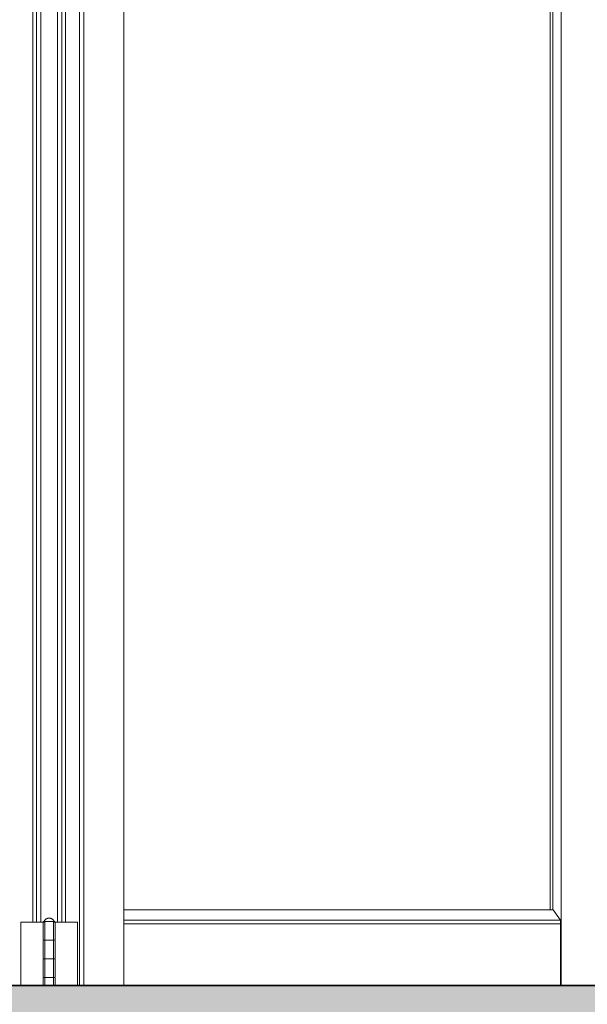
# Model space of a CAD drawing. Header units: inches. Extents: x 424 to 2043, y -237 to 445.
# Tile 861 of 965: x 879.451 to 880.212, y 224.672 to 225.992. Entities that reach past the tile are written whole.
import ezdxf

# ---------------------------------------------------------------- set-up
doc = ezdxf.new("R2010")
doc.units = ezdxf.units.IN
doc.header["$MEASUREMENT"] = 0
for name, color, linetype, lineweight in [('A-DOOR', 31, 'Continuous', 9), ('A-FLOR', 192, 'Continuous', 9), ('A-FLOR-PATT', 8, 'Continuous', 35)]:
    doc.layers.add(name, color=color, linetype=linetype, lineweight=lineweight)

# ---------------------------------------------------------------- blocks, each defined once
blk = doc.blocks.new('5-panel_Bi-fold_external_door_10806 - Type 1-V68-Section 1')
at = {"layer": 'A-DOOR'}
for p, q in [((-97.355, 9.6), (-97.355, 12.3378)), ((-97.3493, 12.3378), (-97.3493, 9.6)), ((-97.2956, 12.3378), (-97.2956, 9.6)), ((-96.7093, 9.6), (-96.7093, 12.3381)), ((-96.724, 9.7018), (-96.724, 12.2627)), ((-96.7204, 9.7018), (-96.7204, 12.2627)), ((-97.4177, 9.685), (-97.4177, 12.25)), ((-97.4128, 9.685), (-97.4128, 12.25)), ((-97.4071, 9.685), (-97.4071, 12.25)), ((-97.3847, 12.25), (-97.3847, 9.685)), ((-97.379, 12.25), (-97.379, 9.685)), ((-97.3741, 12.25), (-97.3741, 9.685)), ((-97.2956, 9.7018), (-96.7198, 9.7018)), ((-96.7198, 9.7018), (-96.71, 9.6879)), ((-97.2956, 9.6879), (-96.71, 9.6879)), ((-96.71, 9.6879), (-96.71, 9.6829)), ((-97.434, 9.685), (-97.4322, 9.685)), ((-97.434, 9.6), (-97.434, 9.685)), ((-97.4322, 9.685), (-97.4301, 9.685)), ((-97.4301, 9.685), (-97.419, 9.685)), ((-97.419, 9.685), (-97.4167, 9.685)), ((-97.4167, 9.685), (-97.4144, 9.685)), ((-97.4144, 9.685), (-97.4128, 9.685)), ((-97.4128, 9.685), (-97.4071, 9.685)), ((-97.4071, 9.685), (-97.4017, 9.685)), ((-97.4039, 9.685), (-97.4039, 9.662)), ((-97.402, 9.686), (-97.3959, 9.686)), ((-97.4017, 9.685), (-97.4017, 9.6)), ((-97.3959, 9.686), (-97.3898, 9.686)), ((-97.3901, 9.685), (-97.3847, 9.685)), ((-97.3901, 9.6), (-97.3901, 9.685)), ((-97.3879, 9.662), (-97.3879, 9.685)), ((-97.3847, 9.685), (-97.379, 9.685)), ((-97.379, 9.685), (-97.3774, 9.685)), ((-97.3774, 9.685), (-97.3751, 9.685)), ((-97.3751, 9.685), (-97.3728, 9.685)), ((-97.3728, 9.685), (-97.3617, 9.685)), ((-97.3617, 9.685), (-97.3596, 9.685)), ((-97.3596, 9.685), (-97.3578, 9.685)), ((-97.3578, 9.685), (-97.3578, 9.6)), ((-97.2956, 9.6829), (-96.71, 9.6829)), ((-96.71, 9.6829), (-96.71, 9.6)), ((-97.3959, 9.661), (-97.4018, 9.661)), ((-97.4018, 9.661), (-97.3959, 9.661)), ((-97.3959, 9.661), (-97.39, 9.661)), ((-97.39, 9.661), (-97.3959, 9.661)), ((-97.4039, 9.66), (-97.4039, 9.637)), ((-97.3879, 9.637), (-97.3879, 9.66)), ((-97.4039, 9.635), (-97.4039, 9.612)), ((-97.3959, 9.636), (-97.4018, 9.636)), ((-97.4018, 9.636), (-97.3959, 9.636)), ((-97.3959, 9.636), (-97.39, 9.636)), ((-97.39, 9.636), (-97.3959, 9.636)), ((-97.3879, 9.612), (-97.3879, 9.635)), ((-97.4039, 9.61), (-97.4039, 9.6)), ((-97.3959, 9.611), (-97.4018, 9.611)), ((-97.4018, 9.611), (-97.3959, 9.611)), ((-97.3959, 9.611), (-97.39, 9.611)), ((-97.39, 9.611), (-97.3959, 9.611)), ((-97.3879, 9.6), (-97.3879, 9.61))]:
    blk.add_line(p, q, dxfattribs=at)
at = {"layer": 'A-DOOR', "flags": 128}
for points in [[(-97.4029, 9.686), (-97.4028, 9.6863), (-97.4026, 9.6865), (-97.4025, 9.6868), (-97.4023, 9.6871), (-97.4021, 9.6873), (-97.4019, 9.6876), (-97.4017, 9.6878), (-97.4015, 9.688), (-97.4013, 9.6883), (-97.4011, 9.6885), (-97.4009, 9.6887), (-97.4006, 9.6889), (-97.4004, 9.6891), (-97.4001, 9.6892), (-97.3999, 9.6894), (-97.3996, 9.6895), (-97.3993, 9.6897), (-97.3991, 9.6898), (-97.3988, 9.6899), (-97.3985, 9.6901), (-97.3982, 9.6902), (-97.3979, 9.6902), (-97.3976, 9.6903), (-97.3973, 9.6904), (-97.397, 9.6904), (-97.3967, 9.6905), (-97.3964, 9.6905), (-97.3961, 9.6905), (-97.3959, 9.6905)], [(-97.3959, 9.6905), (-97.3956, 9.6905), (-97.3953, 9.6905), (-97.395, 9.6904), (-97.3947, 9.6904), (-97.3944, 9.6903), (-97.3941, 9.6903), (-97.3938, 9.6902), (-97.3935, 9.6901), (-97.3932, 9.69), (-97.3929, 9.6899), (-97.3926, 9.6898), (-97.3923, 9.6896), (-97.3921, 9.6895), (-97.3918, 9.6893), (-97.3916, 9.6892), (-97.3913, 9.689), (-97.3911, 9.6888), (-97.3908, 9.6886), (-97.3906, 9.6884), (-97.3904, 9.6882), (-97.3902, 9.6879), (-97.39, 9.6877), (-97.3898, 9.6875), (-97.3896, 9.6872), (-97.3894, 9.687), (-97.3893, 9.6867), (-97.3891, 9.6864), (-97.389, 9.6862), (-97.3889, 9.686)], [(-97.4039, 9.685), (-97.4039, 9.685), (-97.4039, 9.6851), (-97.4039, 9.6851), (-97.4039, 9.6852), (-97.4039, 9.6852), (-97.4039, 9.6852), (-97.4039, 9.6853), (-97.4038, 9.6853), (-97.4038, 9.6854), (-97.4038, 9.6854), (-97.4038, 9.6854), (-97.4038, 9.6855), (-97.4038, 9.6855), (-97.4037, 9.6855), (-97.4037, 9.6856), (-97.4037, 9.6856), (-97.4037, 9.6856), (-97.4037, 9.6857), (-97.4036, 9.6857), (-97.4036, 9.6857), (-97.4036, 9.6857), (-97.4035, 9.6858), (-97.4035, 9.6858), (-97.4035, 9.6858), (-97.4034, 9.6858), (-97.4034, 9.6859), (-97.4034, 9.6859), (-97.4033, 9.6859), (-97.4033, 9.6859), (-97.4033, 9.6859), (-97.4032, 9.6859), (-97.4032, 9.686), (-97.4031, 9.686), (-97.4031, 9.686), (-97.4031, 9.686), (-97.403, 9.686), (-97.403, 9.686), (-97.403, 9.686), (-97.4029, 9.686), (-97.4029, 9.686)], [(-97.3959, 9.686), (-97.3962, 9.686), (-97.3965, 9.686), (-97.3967, 9.686), (-97.397, 9.686), (-97.3973, 9.686), (-97.3976, 9.686), (-97.3978, 9.686), (-97.3981, 9.686), (-97.3984, 9.686), (-97.3986, 9.686), (-97.3989, 9.686), (-97.3991, 9.686), (-97.3994, 9.686), (-97.3996, 9.686), (-97.3999, 9.686), (-97.4001, 9.686), (-97.4003, 9.686), (-97.4005, 9.686), (-97.4007, 9.686), (-97.4009, 9.686), (-97.4011, 9.686), (-97.4013, 9.686), (-97.4015, 9.686), (-97.4016, 9.686), (-97.4018, 9.686), (-97.4019, 9.686), (-97.4021, 9.686), (-97.4022, 9.686), (-97.4023, 9.686), (-97.4024, 9.686), (-97.4025, 9.686), (-97.4026, 9.686), (-97.4027, 9.686), (-97.4027, 9.686), (-97.4028, 9.686), (-97.4028, 9.686), (-97.4029, 9.686), (-97.4029, 9.686), (-97.4029, 9.686)], [(-97.4029, 9.686), (-97.4029, 9.686), (-97.4029, 9.686), (-97.4028, 9.686), (-97.4028, 9.686), (-97.4028, 9.686), (-97.4027, 9.686), (-97.4026, 9.686), (-97.4025, 9.686), (-97.4025, 9.686), (-97.4023, 9.686), (-97.4022, 9.686), (-97.4021, 9.686), (-97.402, 9.686), (-97.4018, 9.686), (-97.4017, 9.686), (-97.4015, 9.686), (-97.4013, 9.686)], [(-97.3889, 9.686), (-97.3889, 9.686), (-97.3889, 9.686), (-97.3889, 9.686), (-97.389, 9.686), (-97.389, 9.686), (-97.3891, 9.686), (-97.3892, 9.686), (-97.3893, 9.686), (-97.3893, 9.686), (-97.3895, 9.686), (-97.3896, 9.686), (-97.3897, 9.686), (-97.3898, 9.686), (-97.39, 9.686), (-97.3901, 9.686), (-97.3903, 9.686), (-97.3905, 9.686), (-97.3906, 9.686), (-97.3908, 9.686), (-97.391, 9.686), (-97.3912, 9.686), (-97.3914, 9.686), (-97.3917, 9.686), (-97.3919, 9.686), (-97.3921, 9.686), (-97.3924, 9.686), (-97.3926, 9.686), (-97.3928, 9.686), (-97.3931, 9.686), (-97.3934, 9.686), (-97.3936, 9.686), (-97.3939, 9.686), (-97.3942, 9.686), (-97.3944, 9.686), (-97.3947, 9.686), (-97.395, 9.686), (-97.3953, 9.686), (-97.3955, 9.686), (-97.3958, 9.686), (-97.3959, 9.686)], [(-97.3903, 9.686), (-97.3902, 9.686), (-97.39, 9.686), (-97.3899, 9.686), (-97.3897, 9.686), (-97.3896, 9.686), (-97.3895, 9.686), (-97.3894, 9.686), (-97.3893, 9.686), (-97.3892, 9.686), (-97.3891, 9.686), (-97.3891, 9.686), (-97.389, 9.686), (-97.389, 9.686), (-97.3889, 9.686), (-97.3889, 9.686), (-97.3889, 9.686)], [(-97.3889, 9.686), (-97.3889, 9.686), (-97.3888, 9.686), (-97.3888, 9.686), (-97.3887, 9.686), (-97.3887, 9.686), (-97.3887, 9.686), (-97.3886, 9.686), (-97.3886, 9.6859), (-97.3885, 9.6859), (-97.3885, 9.6859), (-97.3885, 9.6859), (-97.3884, 9.6859), (-97.3884, 9.6859), (-97.3884, 9.6858), (-97.3883, 9.6858), (-97.3883, 9.6858), (-97.3883, 9.6858), (-97.3882, 9.6858), (-97.3882, 9.6857), (-97.3882, 9.6857), (-97.3882, 9.6857), (-97.3881, 9.6856), (-97.3881, 9.6856), (-97.3881, 9.6856), (-97.3881, 9.6855), (-97.388, 9.6855), (-97.388, 9.6855), (-97.388, 9.6854), (-97.388, 9.6854), (-97.388, 9.6854), (-97.388, 9.6853), (-97.3879, 9.6853), (-97.3879, 9.6852), (-97.3879, 9.6852), (-97.3879, 9.6852), (-97.3879, 9.6851), (-97.3879, 9.6851), (-97.3879, 9.6851), (-97.3879, 9.685), (-97.3879, 9.685)], [(-97.4029, 9.661), (-97.4029, 9.661), (-97.403, 9.661), (-97.403, 9.661), (-97.4031, 9.661), (-97.4031, 9.661), (-97.4031, 9.661), (-97.4032, 9.661), (-97.4032, 9.6611), (-97.4033, 9.6611), (-97.4033, 9.6611), (-97.4033, 9.6611), (-97.4034, 9.6611), (-97.4034, 9.6611), (-97.4034, 9.6612), (-97.4035, 9.6612), (-97.4035, 9.6612), (-97.4035, 9.6612), (-97.4036, 9.6612), (-97.4036, 9.6613), (-97.4036, 9.6613), (-97.4036, 9.6613), (-97.4037, 9.6614), (-97.4037, 9.6614), (-97.4037, 9.6614), (-97.4037, 9.6615), (-97.4038, 9.6615), (-97.4038, 9.6615), (-97.4038, 9.6616), (-97.4038, 9.6616), (-97.4038, 9.6616), (-97.4038, 9.6617), (-97.4039, 9.6617), (-97.4039, 9.6618), (-97.4039, 9.6618), (-97.4039, 9.6618), (-97.4039, 9.6619), (-97.4039, 9.6619), (-97.4039, 9.6619), (-97.4039, 9.662), (-97.4039, 9.662)], [(-97.4039, 9.66), (-97.4039, 9.66), (-97.4039, 9.6601), (-97.4039, 9.6601), (-97.4039, 9.6602), (-97.4039, 9.6602), (-97.4039, 9.6602), (-97.4039, 9.6603), (-97.4038, 9.6603), (-97.4038, 9.6604), (-97.4038, 9.6604), (-97.4038, 9.6604), (-97.4038, 9.6605), (-97.4038, 9.6605), (-97.4037, 9.6605), (-97.4037, 9.6606), (-97.4037, 9.6606), (-97.4037, 9.6606), (-97.4037, 9.6607), (-97.4036, 9.6607), (-97.4036, 9.6607), (-97.4036, 9.6607), (-97.4035, 9.6608), (-97.4035, 9.6608), (-97.4035, 9.6608), (-97.4034, 9.6608), (-97.4034, 9.6609), (-97.4034, 9.6609), (-97.4033, 9.6609), (-97.4033, 9.6609), (-97.4033, 9.6609), (-97.4032, 9.6609), (-97.4032, 9.661), (-97.4031, 9.661), (-97.4031, 9.661), (-97.4031, 9.661), (-97.403, 9.661), (-97.403, 9.661), (-97.403, 9.661), (-97.4029, 9.661), (-97.4029, 9.661)], [(-97.3959, 9.661), (-97.3962, 9.661), (-97.3965, 9.661), (-97.3967, 9.661), (-97.397, 9.661), (-97.3973, 9.661), (-97.3976, 9.661), (-97.3978, 9.661), (-97.3981, 9.661), (-97.3984, 9.661), (-97.3986, 9.661), (-97.3989, 9.661), (-97.3991, 9.661), (-97.3994, 9.661), (-97.3996, 9.661), (-97.3999, 9.661), (-97.4001, 9.661), (-97.4003, 9.661), (-97.4005, 9.661), (-97.4007, 9.661), (-97.4009, 9.661), (-97.4011, 9.661), (-97.4013, 9.661), (-97.4015, 9.661), (-97.4016, 9.661), (-97.4018, 9.661), (-97.4019, 9.661), (-97.4021, 9.661), (-97.4022, 9.661), (-97.4023, 9.661), (-97.4024, 9.661), (-97.4025, 9.661), (-97.4026, 9.661), (-97.4027, 9.661), (-97.4027, 9.661), (-97.4028, 9.661), (-97.4028, 9.661), (-97.4029, 9.661), (-97.4029, 9.661), (-97.4029, 9.661)], [(-97.4029, 9.661), (-97.4029, 9.661), (-97.4029, 9.661), (-97.4028, 9.661), (-97.4028, 9.661), (-97.4028, 9.661), (-97.4027, 9.661), (-97.4026, 9.661), (-97.4025, 9.661), (-97.4025, 9.661), (-97.4023, 9.661), (-97.4022, 9.661), (-97.4021, 9.661), (-97.402, 9.661), (-97.4018, 9.661)], [(-97.3959, 9.661), (-97.3962, 9.661), (-97.3965, 9.661), (-97.3967, 9.661), (-97.397, 9.661), (-97.3973, 9.661), (-97.3976, 9.661), (-97.3978, 9.661), (-97.3981, 9.661), (-97.3984, 9.661), (-97.3986, 9.661), (-97.3989, 9.661), (-97.3991, 9.661), (-97.3994, 9.661), (-97.3996, 9.661), (-97.3999, 9.661), (-97.4001, 9.661), (-97.4003, 9.661), (-97.4005, 9.661), (-97.4007, 9.661), (-97.4009, 9.661), (-97.4011, 9.661), (-97.4013, 9.661), (-97.4015, 9.661), (-97.4016, 9.661), (-97.4018, 9.661), (-97.4019, 9.661), (-97.4021, 9.661), (-97.4022, 9.661), (-97.4023, 9.661), (-97.4024, 9.661), (-97.4025, 9.661), (-97.4026, 9.661), (-97.4027, 9.661), (-97.4027, 9.661), (-97.4028, 9.661), (-97.4028, 9.661), (-97.4029, 9.661), (-97.4029, 9.661), (-97.4029, 9.661)], [(-97.4029, 9.661), (-97.4029, 9.661), (-97.4029, 9.661), (-97.4028, 9.661), (-97.4028, 9.661), (-97.4028, 9.661), (-97.4027, 9.661), (-97.4026, 9.661), (-97.4025, 9.661), (-97.4025, 9.661), (-97.4023, 9.661), (-97.4022, 9.661), (-97.4021, 9.661), (-97.402, 9.661), (-97.4018, 9.661), (-97.4017, 9.661), (-97.4015, 9.661), (-97.4013, 9.661), (-97.4012, 9.661), (-97.401, 9.661), (-97.4008, 9.661), (-97.4006, 9.661), (-97.4004, 9.661), (-97.4001, 9.661), (-97.3999, 9.661), (-97.3997, 9.661), (-97.3994, 9.661), (-97.3992, 9.661), (-97.3989, 9.661), (-97.3987, 9.661), (-97.3984, 9.661), (-97.3982, 9.661), (-97.3979, 9.661), (-97.3976, 9.661), (-97.3974, 9.661), (-97.3971, 9.661), (-97.3968, 9.661), (-97.3965, 9.661), (-97.3963, 9.661), (-97.396, 9.661), (-97.3959, 9.661)], [(-97.4017, 9.661), (-97.4015, 9.661), (-97.4013, 9.661), (-97.4012, 9.661), (-97.401, 9.661), (-97.4008, 9.661), (-97.4006, 9.661), (-97.4004, 9.661), (-97.4001, 9.661), (-97.3999, 9.661), (-97.3997, 9.661), (-97.3994, 9.661), (-97.3992, 9.661), (-97.3989, 9.661), (-97.3987, 9.661), (-97.3984, 9.661), (-97.3982, 9.661), (-97.3979, 9.661), (-97.3976, 9.661), (-97.3974, 9.661), (-97.3971, 9.661), (-97.3968, 9.661), (-97.3965, 9.661), (-97.3963, 9.661), (-97.396, 9.661), (-97.3959, 9.661)], [(-97.3959, 9.661), (-97.3956, 9.661), (-97.3953, 9.661), (-97.3951, 9.661), (-97.3948, 9.661), (-97.3945, 9.661), (-97.3942, 9.661), (-97.394, 9.661), (-97.3937, 9.661), (-97.3934, 9.661), (-97.3932, 9.661), (-97.3929, 9.661), (-97.3927, 9.661), (-97.3924, 9.661), (-97.3922, 9.661), (-97.3919, 9.661), (-97.3917, 9.661), (-97.3915, 9.661), (-97.3913, 9.661), (-97.3911, 9.661), (-97.3909, 9.661), (-97.3907, 9.661), (-97.3905, 9.661), (-97.3903, 9.661), (-97.3902, 9.661), (-97.39, 9.661), (-97.3899, 9.661), (-97.3897, 9.661), (-97.3896, 9.661), (-97.3895, 9.661), (-97.3894, 9.661), (-97.3893, 9.661), (-97.3892, 9.661), (-97.3891, 9.661), (-97.3891, 9.661), (-97.389, 9.661), (-97.389, 9.661), (-97.3889, 9.661), (-97.3889, 9.661), (-97.3889, 9.661)], [(-97.3889, 9.661), (-97.3889, 9.661), (-97.3889, 9.661), (-97.3889, 9.661), (-97.389, 9.661), (-97.389, 9.661), (-97.3891, 9.661), (-97.3892, 9.661), (-97.3893, 9.661), (-97.3893, 9.661), (-97.3895, 9.661), (-97.3896, 9.661), (-97.3897, 9.661), (-97.3898, 9.661), (-97.39, 9.661), (-97.3901, 9.661), (-97.3903, 9.661), (-97.3905, 9.661), (-97.3906, 9.661), (-97.3908, 9.661), (-97.391, 9.661), (-97.3912, 9.661), (-97.3914, 9.661), (-97.3917, 9.661), (-97.3919, 9.661), (-97.3921, 9.661), (-97.3924, 9.661), (-97.3926, 9.661), (-97.3928, 9.661), (-97.3931, 9.661), (-97.3934, 9.661), (-97.3936, 9.661), (-97.3939, 9.661), (-97.3942, 9.661), (-97.3944, 9.661), (-97.3947, 9.661), (-97.395, 9.661), (-97.3953, 9.661), (-97.3955, 9.661), (-97.3958, 9.661), (-97.3959, 9.661)], [(-97.3959, 9.661), (-97.3956, 9.661), (-97.3953, 9.661), (-97.3951, 9.661), (-97.3948, 9.661), (-97.3945, 9.661), (-97.3942, 9.661), (-97.394, 9.661), (-97.3937, 9.661), (-97.3934, 9.661), (-97.3932, 9.661), (-97.3929, 9.661), (-97.3927, 9.661), (-97.3924, 9.661), (-97.3922, 9.661), (-97.3919, 9.661), (-97.3917, 9.661), (-97.3915, 9.661), (-97.3913, 9.661), (-97.3911, 9.661), (-97.3909, 9.661), (-97.3907, 9.661), (-97.3905, 9.661), (-97.3903, 9.661), (-97.3902, 9.661), (-97.39, 9.661), (-97.3899, 9.661), (-97.3897, 9.661), (-97.3896, 9.661), (-97.3895, 9.661), (-97.3894, 9.661), (-97.3893, 9.661), (-97.3892, 9.661), (-97.3891, 9.661), (-97.3891, 9.661), (-97.389, 9.661), (-97.389, 9.661), (-97.3889, 9.661), (-97.3889, 9.661), (-97.3889, 9.661)], [(-97.3901, 9.661), (-97.3903, 9.661), (-97.3905, 9.661), (-97.3906, 9.661), (-97.3908, 9.661), (-97.391, 9.661), (-97.3912, 9.661), (-97.3914, 9.661), (-97.3917, 9.661), (-97.3919, 9.661), (-97.3921, 9.661), (-97.3924, 9.661), (-97.3926, 9.661), (-97.3928, 9.661), (-97.3931, 9.661), (-97.3934, 9.661), (-97.3936, 9.661), (-97.3939, 9.661), (-97.3942, 9.661), (-97.3944, 9.661), (-97.3947, 9.661), (-97.395, 9.661), (-97.3953, 9.661), (-97.3955, 9.661), (-97.3958, 9.661), (-97.3959, 9.661)], [(-97.3889, 9.661), (-97.3889, 9.661), (-97.3889, 9.661), (-97.3889, 9.661), (-97.389, 9.661), (-97.389, 9.661), (-97.3891, 9.661), (-97.3892, 9.661), (-97.3893, 9.661), (-97.3893, 9.661), (-97.3895, 9.661), (-97.3896, 9.661), (-97.3897, 9.661), (-97.3898, 9.661), (-97.39, 9.661)], [(-97.3879, 9.662), (-97.3879, 9.662), (-97.3879, 9.6619), (-97.3879, 9.6619), (-97.3879, 9.6618), (-97.3879, 9.6618), (-97.3879, 9.6618), (-97.3879, 9.6617), (-97.388, 9.6617), (-97.388, 9.6616), (-97.388, 9.6616), (-97.388, 9.6616), (-97.388, 9.6615), (-97.388, 9.6615), (-97.3881, 9.6615), (-97.3881, 9.6614), (-97.3881, 9.6614), (-97.3881, 9.6614), (-97.3881, 9.6613), (-97.3882, 9.6613), (-97.3882, 9.6613), (-97.3882, 9.6613), (-97.3883, 9.6612), (-97.3883, 9.6612), (-97.3883, 9.6612), (-97.3884, 9.6612), (-97.3884, 9.6611), (-97.3884, 9.6611), (-97.3885, 9.6611), (-97.3885, 9.6611), (-97.3885, 9.6611), (-97.3886, 9.6611), (-97.3886, 9.661), (-97.3887, 9.661), (-97.3887, 9.661), (-97.3887, 9.661), (-97.3888, 9.661), (-97.3888, 9.661), (-97.3888, 9.661), (-97.3889, 9.661), (-97.3889, 9.661)], [(-97.3889, 9.661), (-97.3889, 9.661), (-97.3888, 9.661), (-97.3888, 9.661), (-97.3887, 9.661), (-97.3887, 9.661), (-97.3887, 9.661), (-97.3886, 9.661), (-97.3886, 9.6609), (-97.3885, 9.6609), (-97.3885, 9.6609), (-97.3885, 9.6609), (-97.3884, 9.6609), (-97.3884, 9.6609), (-97.3884, 9.6608), (-97.3883, 9.6608), (-97.3883, 9.6608), (-97.3883, 9.6608), (-97.3882, 9.6608), (-97.3882, 9.6607), (-97.3882, 9.6607), (-97.3882, 9.6607), (-97.3881, 9.6606), (-97.3881, 9.6606), (-97.3881, 9.6606), (-97.3881, 9.6605), (-97.388, 9.6605), (-97.388, 9.6605), (-97.388, 9.6604), (-97.388, 9.6604), (-97.388, 9.6604), (-97.388, 9.6603), (-97.3879, 9.6603), (-97.3879, 9.6602), (-97.3879, 9.6602), (-97.3879, 9.6602), (-97.3879, 9.6601), (-97.3879, 9.6601), (-97.3879, 9.6601), (-97.3879, 9.66), (-97.3879, 9.66)], [(-97.4029, 9.636), (-97.4029, 9.636), (-97.403, 9.636), (-97.403, 9.636), (-97.4031, 9.636), (-97.4031, 9.636), (-97.4031, 9.636), (-97.4032, 9.636), (-97.4032, 9.6361), (-97.4033, 9.6361), (-97.4033, 9.6361), (-97.4033, 9.6361), (-97.4034, 9.6361), (-97.4034, 9.6361), (-97.4034, 9.6362), (-97.4035, 9.6362), (-97.4035, 9.6362), (-97.4035, 9.6362), (-97.4036, 9.6362), (-97.4036, 9.6363), (-97.4036, 9.6363), (-97.4036, 9.6363), (-97.4037, 9.6364), (-97.4037, 9.6364), (-97.4037, 9.6364), (-97.4037, 9.6365), (-97.4038, 9.6365), (-97.4038, 9.6365), (-97.4038, 9.6366), (-97.4038, 9.6366), (-97.4038, 9.6366), (-97.4038, 9.6367), (-97.4039, 9.6367), (-97.4039, 9.6368), (-97.4039, 9.6368), (-97.4039, 9.6368), (-97.4039, 9.6369), (-97.4039, 9.6369), (-97.4039, 9.6369), (-97.4039, 9.637), (-97.4039, 9.637)], [(-97.4039, 9.635), (-97.4039, 9.635), (-97.4039, 9.6351), (-97.4039, 9.6351), (-97.4039, 9.6352), (-97.4039, 9.6352), (-97.4039, 9.6352), (-97.4039, 9.6353), (-97.4038, 9.6353), (-97.4038, 9.6354), (-97.4038, 9.6354), (-97.4038, 9.6354), (-97.4038, 9.6355), (-97.4038, 9.6355), (-97.4037, 9.6355), (-97.4037, 9.6356), (-97.4037, 9.6356), (-97.4037, 9.6356), (-97.4037, 9.6357), (-97.4036, 9.6357), (-97.4036, 9.6357), (-97.4036, 9.6357), (-97.4035, 9.6358), (-97.4035, 9.6358), (-97.4035, 9.6358), (-97.4034, 9.6358), (-97.4034, 9.6359), (-97.4034, 9.6359), (-97.4033, 9.6359), (-97.4033, 9.6359), (-97.4033, 9.6359), (-97.4032, 9.6359), (-97.4032, 9.636), (-97.4031, 9.636), (-97.4031, 9.636), (-97.4031, 9.636), (-97.403, 9.636), (-97.403, 9.636), (-97.403, 9.636), (-97.4029, 9.636), (-97.4029, 9.636)], [(-97.3959, 9.636), (-97.3962, 9.636), (-97.3965, 9.636), (-97.3967, 9.636), (-97.397, 9.636), (-97.3973, 9.636), (-97.3976, 9.636), (-97.3978, 9.636), (-97.3981, 9.636), (-97.3984, 9.636), (-97.3986, 9.636), (-97.3989, 9.636), (-97.3991, 9.636), (-97.3994, 9.636), (-97.3996, 9.636), (-97.3999, 9.636), (-97.4001, 9.636), (-97.4003, 9.636), (-97.4005, 9.636), (-97.4007, 9.636), (-97.4009, 9.636), (-97.4011, 9.636), (-97.4013, 9.636), (-97.4015, 9.636), (-97.4016, 9.636), (-97.4018, 9.636), (-97.4019, 9.636), (-97.4021, 9.636), (-97.4022, 9.636), (-97.4023, 9.636), (-97.4024, 9.636), (-97.4025, 9.636), (-97.4026, 9.636), (-97.4027, 9.636), (-97.4027, 9.636), (-97.4028, 9.636), (-97.4028, 9.636), (-97.4029, 9.636), (-97.4029, 9.636), (-97.4029, 9.636)], [(-97.4029, 9.636), (-97.4029, 9.636), (-97.4029, 9.636), (-97.4028, 9.636), (-97.4028, 9.636), (-97.4028, 9.636), (-97.4027, 9.636), (-97.4026, 9.636), (-97.4025, 9.636), (-97.4025, 9.636), (-97.4023, 9.636), (-97.4022, 9.636), (-97.4021, 9.636), (-97.402, 9.636), (-97.4018, 9.636)], [(-97.3959, 9.636), (-97.3962, 9.636), (-97.3965, 9.636), (-97.3967, 9.636), (-97.397, 9.636), (-97.3973, 9.636), (-97.3976, 9.636), (-97.3978, 9.636), (-97.3981, 9.636), (-97.3984, 9.636), (-97.3986, 9.636), (-97.3989, 9.636), (-97.3991, 9.636), (-97.3994, 9.636), (-97.3996, 9.636), (-97.3999, 9.636), (-97.4001, 9.636), (-97.4003, 9.636), (-97.4005, 9.636), (-97.4007, 9.636), (-97.4009, 9.636), (-97.4011, 9.636), (-97.4013, 9.636), (-97.4015, 9.636), (-97.4016, 9.636), (-97.4018, 9.636), (-97.4019, 9.636), (-97.4021, 9.636), (-97.4022, 9.636), (-97.4023, 9.636), (-97.4024, 9.636), (-97.4025, 9.636), (-97.4026, 9.636), (-97.4027, 9.636), (-97.4027, 9.636), (-97.4028, 9.636), (-97.4028, 9.636), (-97.4029, 9.636), (-97.4029, 9.636), (-97.4029, 9.636)], [(-97.4029, 9.636), (-97.4029, 9.636), (-97.4029, 9.636), (-97.4028, 9.636), (-97.4028, 9.636), (-97.4028, 9.636), (-97.4027, 9.636), (-97.4026, 9.636), (-97.4025, 9.636), (-97.4025, 9.636), (-97.4023, 9.636), (-97.4022, 9.636), (-97.4021, 9.636), (-97.402, 9.636), (-97.4018, 9.636), (-97.4017, 9.636), (-97.4015, 9.636), (-97.4013, 9.636), (-97.4012, 9.636), (-97.401, 9.636), (-97.4008, 9.636), (-97.4006, 9.636), (-97.4004, 9.636), (-97.4001, 9.636), (-97.3999, 9.636), (-97.3997, 9.636), (-97.3994, 9.636), (-97.3992, 9.636), (-97.3989, 9.636), (-97.3987, 9.636), (-97.3984, 9.636), (-97.3982, 9.636), (-97.3979, 9.636), (-97.3976, 9.636), (-97.3974, 9.636), (-97.3971, 9.636), (-97.3968, 9.636), (-97.3965, 9.636), (-97.3963, 9.636), (-97.396, 9.636), (-97.3959, 9.636)], [(-97.4017, 9.636), (-97.4015, 9.636), (-97.4013, 9.636), (-97.4012, 9.636), (-97.401, 9.636), (-97.4008, 9.636), (-97.4006, 9.636), (-97.4004, 9.636), (-97.4001, 9.636), (-97.3999, 9.636), (-97.3997, 9.636), (-97.3994, 9.636), (-97.3992, 9.636), (-97.3989, 9.636), (-97.3987, 9.636), (-97.3984, 9.636), (-97.3982, 9.636), (-97.3979, 9.636), (-97.3976, 9.636), (-97.3974, 9.636), (-97.3971, 9.636), (-97.3968, 9.636), (-97.3965, 9.636), (-97.3963, 9.636), (-97.396, 9.636), (-97.3959, 9.636)], [(-97.3959, 9.636), (-97.3956, 9.636), (-97.3953, 9.636), (-97.3951, 9.636), (-97.3948, 9.636), (-97.3945, 9.636), (-97.3942, 9.636), (-97.394, 9.636), (-97.3937, 9.636), (-97.3934, 9.636), (-97.3932, 9.636), (-97.3929, 9.636), (-97.3927, 9.636), (-97.3924, 9.636), (-97.3922, 9.636), (-97.3919, 9.636), (-97.3917, 9.636), (-97.3915, 9.636), (-97.3913, 9.636), (-97.3911, 9.636), (-97.3909, 9.636), (-97.3907, 9.636), (-97.3905, 9.636), (-97.3903, 9.636), (-97.3902, 9.636), (-97.39, 9.636), (-97.3899, 9.636), (-97.3897, 9.636), (-97.3896, 9.636), (-97.3895, 9.636), (-97.3894, 9.636), (-97.3893, 9.636), (-97.3892, 9.636), (-97.3891, 9.636), (-97.3891, 9.636), (-97.389, 9.636), (-97.389, 9.636), (-97.3889, 9.636), (-97.3889, 9.636), (-97.3889, 9.636)], [(-97.3889, 9.636), (-97.3889, 9.636), (-97.3889, 9.636), (-97.3889, 9.636), (-97.389, 9.636), (-97.389, 9.636), (-97.3891, 9.636), (-97.3892, 9.636), (-97.3893, 9.636), (-97.3893, 9.636), (-97.3895, 9.636), (-97.3896, 9.636), (-97.3897, 9.636), (-97.3898, 9.636), (-97.39, 9.636), (-97.3901, 9.636), (-97.3903, 9.636), (-97.3905, 9.636), (-97.3906, 9.636), (-97.3908, 9.636), (-97.391, 9.636), (-97.3912, 9.636), (-97.3914, 9.636), (-97.3917, 9.636), (-97.3919, 9.636), (-97.3921, 9.636), (-97.3924, 9.636), (-97.3926, 9.636), (-97.3928, 9.636), (-97.3931, 9.636), (-97.3934, 9.636), (-97.3936, 9.636), (-97.3939, 9.636), (-97.3942, 9.636), (-97.3944, 9.636), (-97.3947, 9.636), (-97.395, 9.636), (-97.3953, 9.636), (-97.3955, 9.636), (-97.3958, 9.636), (-97.3959, 9.636)], [(-97.3959, 9.636), (-97.3956, 9.636), (-97.3953, 9.636), (-97.3951, 9.636), (-97.3948, 9.636), (-97.3945, 9.636), (-97.3942, 9.636), (-97.394, 9.636), (-97.3937, 9.636), (-97.3934, 9.636), (-97.3932, 9.636), (-97.3929, 9.636), (-97.3927, 9.636), (-97.3924, 9.636), (-97.3922, 9.636), (-97.3919, 9.636), (-97.3917, 9.636), (-97.3915, 9.636), (-97.3913, 9.636), (-97.3911, 9.636), (-97.3909, 9.636), (-97.3907, 9.636), (-97.3905, 9.636), (-97.3903, 9.636), (-97.3902, 9.636), (-97.39, 9.636), (-97.3899, 9.636), (-97.3897, 9.636), (-97.3896, 9.636), (-97.3895, 9.636), (-97.3894, 9.636), (-97.3893, 9.636), (-97.3892, 9.636), (-97.3891, 9.636), (-97.3891, 9.636), (-97.389, 9.636), (-97.389, 9.636), (-97.3889, 9.636), (-97.3889, 9.636), (-97.3889, 9.636)], [(-97.3901, 9.636), (-97.3903, 9.636), (-97.3905, 9.636), (-97.3906, 9.636), (-97.3908, 9.636), (-97.391, 9.636), (-97.3912, 9.636), (-97.3914, 9.636), (-97.3917, 9.636), (-97.3919, 9.636), (-97.3921, 9.636), (-97.3924, 9.636), (-97.3926, 9.636), (-97.3928, 9.636), (-97.3931, 9.636), (-97.3934, 9.636), (-97.3936, 9.636), (-97.3939, 9.636), (-97.3942, 9.636), (-97.3944, 9.636), (-97.3947, 9.636), (-97.395, 9.636), (-97.3953, 9.636), (-97.3955, 9.636), (-97.3958, 9.636), (-97.3959, 9.636)], [(-97.3889, 9.636), (-97.3889, 9.636), (-97.3889, 9.636), (-97.3889, 9.636), (-97.389, 9.636), (-97.389, 9.636), (-97.3891, 9.636), (-97.3892, 9.636), (-97.3893, 9.636), (-97.3893, 9.636), (-97.3895, 9.636), (-97.3896, 9.636), (-97.3897, 9.636), (-97.3898, 9.636), (-97.39, 9.636)], [(-97.3879, 9.637), (-97.3879, 9.637), (-97.3879, 9.6369), (-97.3879, 9.6369), (-97.3879, 9.6368), (-97.3879, 9.6368), (-97.3879, 9.6368), (-97.3879, 9.6367), (-97.388, 9.6367), (-97.388, 9.6366), (-97.388, 9.6366), (-97.388, 9.6366), (-97.388, 9.6365), (-97.388, 9.6365), (-97.3881, 9.6365), (-97.3881, 9.6364), (-97.3881, 9.6364), (-97.3881, 9.6364), (-97.3881, 9.6363), (-97.3882, 9.6363), (-97.3882, 9.6363), (-97.3882, 9.6363), (-97.3883, 9.6362), (-97.3883, 9.6362), (-97.3883, 9.6362), (-97.3884, 9.6362), (-97.3884, 9.6361), (-97.3884, 9.6361), (-97.3885, 9.6361), (-97.3885, 9.6361), (-97.3885, 9.6361), (-97.3886, 9.6361), (-97.3886, 9.636), (-97.3887, 9.636), (-97.3887, 9.636), (-97.3887, 9.636), (-97.3888, 9.636), (-97.3888, 9.636), (-97.3888, 9.636), (-97.3889, 9.636), (-97.3889, 9.636)], [(-97.3889, 9.636), (-97.3889, 9.636), (-97.3888, 9.636), (-97.3888, 9.636), (-97.3887, 9.636), (-97.3887, 9.636), (-97.3887, 9.636), (-97.3886, 9.636), (-97.3886, 9.6359), (-97.3885, 9.6359), (-97.3885, 9.6359), (-97.3885, 9.6359), (-97.3884, 9.6359), (-97.3884, 9.6359), (-97.3884, 9.6358), (-97.3883, 9.6358), (-97.3883, 9.6358), (-97.3883, 9.6358), (-97.3882, 9.6358), (-97.3882, 9.6357), (-97.3882, 9.6357), (-97.3882, 9.6357), (-97.3881, 9.6356), (-97.3881, 9.6356), (-97.3881, 9.6356), (-97.3881, 9.6355), (-97.388, 9.6355), (-97.388, 9.6355), (-97.388, 9.6354), (-97.388, 9.6354), (-97.388, 9.6354), (-97.388, 9.6353), (-97.3879, 9.6353), (-97.3879, 9.6352), (-97.3879, 9.6352), (-97.3879, 9.6352), (-97.3879, 9.6351), (-97.3879, 9.6351), (-97.3879, 9.6351), (-97.3879, 9.635), (-97.3879, 9.635)], [(-97.4029, 9.611), (-97.4029, 9.611), (-97.403, 9.611), (-97.403, 9.611), (-97.4031, 9.611), (-97.4031, 9.611), (-97.4031, 9.611), (-97.4032, 9.611), (-97.4032, 9.6111), (-97.4033, 9.6111), (-97.4033, 9.6111), (-97.4033, 9.6111), (-97.4034, 9.6111), (-97.4034, 9.6111), (-97.4034, 9.6112), (-97.4035, 9.6112), (-97.4035, 9.6112), (-97.4035, 9.6112), (-97.4036, 9.6112), (-97.4036, 9.6113), (-97.4036, 9.6113), (-97.4036, 9.6113), (-97.4037, 9.6114), (-97.4037, 9.6114), (-97.4037, 9.6114), (-97.4037, 9.6115), (-97.4038, 9.6115), (-97.4038, 9.6115), (-97.4038, 9.6116), (-97.4038, 9.6116), (-97.4038, 9.6116), (-97.4038, 9.6117), (-97.4039, 9.6117), (-97.4039, 9.6118), (-97.4039, 9.6118), (-97.4039, 9.6118), (-97.4039, 9.6119), (-97.4039, 9.6119), (-97.4039, 9.6119), (-97.4039, 9.612), (-97.4039, 9.612)], [(-97.4039, 9.61), (-97.4039, 9.61), (-97.4039, 9.6101), (-97.4039, 9.6101), (-97.4039, 9.6102), (-97.4039, 9.6102), (-97.4039, 9.6102), (-97.4039, 9.6103), (-97.4038, 9.6103), (-97.4038, 9.6104), (-97.4038, 9.6104), (-97.4038, 9.6104), (-97.4038, 9.6105), (-97.4038, 9.6105), (-97.4037, 9.6105), (-97.4037, 9.6106), (-97.4037, 9.6106), (-97.4037, 9.6106), (-97.4037, 9.6107), (-97.4036, 9.6107), (-97.4036, 9.6107), (-97.4036, 9.6107), (-97.4035, 9.6108), (-97.4035, 9.6108), (-97.4035, 9.6108), (-97.4034, 9.6108), (-97.4034, 9.6109), (-97.4034, 9.6109), (-97.4033, 9.6109), (-97.4033, 9.6109), (-97.4033, 9.6109), (-97.4032, 9.6109), (-97.4032, 9.611), (-97.4031, 9.611), (-97.4031, 9.611), (-97.4031, 9.611), (-97.403, 9.611), (-97.403, 9.611), (-97.403, 9.611), (-97.4029, 9.611), (-97.4029, 9.611)], [(-97.3959, 9.611), (-97.3962, 9.611), (-97.3965, 9.611), (-97.3967, 9.611), (-97.397, 9.611), (-97.3973, 9.611), (-97.3976, 9.611), (-97.3978, 9.611), (-97.3981, 9.611), (-97.3984, 9.611), (-97.3986, 9.611), (-97.3989, 9.611), (-97.3991, 9.611), (-97.3994, 9.611), (-97.3996, 9.611), (-97.3999, 9.611), (-97.4001, 9.611), (-97.4003, 9.611), (-97.4005, 9.611), (-97.4007, 9.611), (-97.4009, 9.611), (-97.4011, 9.611), (-97.4013, 9.611), (-97.4015, 9.611), (-97.4016, 9.611), (-97.4018, 9.611), (-97.4019, 9.611), (-97.4021, 9.611), (-97.4022, 9.611), (-97.4023, 9.611), (-97.4024, 9.611), (-97.4025, 9.611), (-97.4026, 9.611), (-97.4027, 9.611), (-97.4027, 9.611), (-97.4028, 9.611), (-97.4028, 9.611), (-97.4029, 9.611), (-97.4029, 9.611), (-97.4029, 9.611)], [(-97.4029, 9.611), (-97.4029, 9.611), (-97.4029, 9.611), (-97.4028, 9.611), (-97.4028, 9.611), (-97.4028, 9.611), (-97.4027, 9.611), (-97.4026, 9.611), (-97.4025, 9.611), (-97.4025, 9.611), (-97.4023, 9.611), (-97.4022, 9.611), (-97.4021, 9.611), (-97.402, 9.611), (-97.4018, 9.611)], [(-97.3959, 9.611), (-97.3962, 9.611), (-97.3965, 9.611), (-97.3967, 9.611), (-97.397, 9.611), (-97.3973, 9.611), (-97.3976, 9.611), (-97.3978, 9.611), (-97.3981, 9.611), (-97.3984, 9.611), (-97.3986, 9.611), (-97.3989, 9.611), (-97.3991, 9.611), (-97.3994, 9.611), (-97.3996, 9.611), (-97.3999, 9.611), (-97.4001, 9.611), (-97.4003, 9.611), (-97.4005, 9.611), (-97.4007, 9.611), (-97.4009, 9.611), (-97.4011, 9.611), (-97.4013, 9.611), (-97.4015, 9.611), (-97.4016, 9.611), (-97.4018, 9.611), (-97.4019, 9.611), (-97.4021, 9.611), (-97.4022, 9.611), (-97.4023, 9.611), (-97.4024, 9.611), (-97.4025, 9.611), (-97.4026, 9.611), (-97.4027, 9.611), (-97.4027, 9.611), (-97.4028, 9.611), (-97.4028, 9.611), (-97.4029, 9.611), (-97.4029, 9.611), (-97.4029, 9.611)], [(-97.4029, 9.611), (-97.4029, 9.611), (-97.4029, 9.611), (-97.4028, 9.611), (-97.4028, 9.611), (-97.4028, 9.611), (-97.4027, 9.611), (-97.4026, 9.611), (-97.4025, 9.611), (-97.4025, 9.611), (-97.4023, 9.611), (-97.4022, 9.611), (-97.4021, 9.611), (-97.402, 9.611), (-97.4018, 9.611), (-97.4017, 9.611), (-97.4015, 9.611), (-97.4013, 9.611), (-97.4012, 9.611), (-97.401, 9.611), (-97.4008, 9.611), (-97.4006, 9.611), (-97.4004, 9.611), (-97.4001, 9.611), (-97.3999, 9.611), (-97.3997, 9.611), (-97.3994, 9.611), (-97.3992, 9.611), (-97.3989, 9.611), (-97.3987, 9.611), (-97.3984, 9.611), (-97.3982, 9.611), (-97.3979, 9.611), (-97.3976, 9.611), (-97.3974, 9.611), (-97.3971, 9.611), (-97.3968, 9.611), (-97.3965, 9.611), (-97.3963, 9.611), (-97.396, 9.611), (-97.3959, 9.611)], [(-97.4017, 9.611), (-97.4015, 9.611), (-97.4013, 9.611), (-97.4012, 9.611), (-97.401, 9.611), (-97.4008, 9.611), (-97.4006, 9.611), (-97.4004, 9.611), (-97.4001, 9.611), (-97.3999, 9.611), (-97.3997, 9.611), (-97.3994, 9.611), (-97.3992, 9.611), (-97.3989, 9.611), (-97.3987, 9.611), (-97.3984, 9.611), (-97.3982, 9.611), (-97.3979, 9.611), (-97.3976, 9.611), (-97.3974, 9.611), (-97.3971, 9.611), (-97.3968, 9.611), (-97.3965, 9.611), (-97.3963, 9.611), (-97.396, 9.611), (-97.3959, 9.611)], [(-97.3959, 9.611), (-97.3956, 9.611), (-97.3953, 9.611), (-97.3951, 9.611), (-97.3948, 9.611), (-97.3945, 9.611), (-97.3942, 9.611), (-97.394, 9.611), (-97.3937, 9.611), (-97.3934, 9.611), (-97.3932, 9.611), (-97.3929, 9.611), (-97.3927, 9.611), (-97.3924, 9.611), (-97.3922, 9.611), (-97.3919, 9.611), (-97.3917, 9.611), (-97.3915, 9.611), (-97.3913, 9.611), (-97.3911, 9.611), (-97.3909, 9.611), (-97.3907, 9.611), (-97.3905, 9.611), (-97.3903, 9.611), (-97.3902, 9.611), (-97.39, 9.611), (-97.3899, 9.611), (-97.3897, 9.611), (-97.3896, 9.611), (-97.3895, 9.611), (-97.3894, 9.611), (-97.3893, 9.611), (-97.3892, 9.611), (-97.3891, 9.611), (-97.3891, 9.611), (-97.389, 9.611), (-97.389, 9.611), (-97.3889, 9.611), (-97.3889, 9.611), (-97.3889, 9.611)], [(-97.3889, 9.611), (-97.3889, 9.611), (-97.3889, 9.611), (-97.3889, 9.611), (-97.389, 9.611), (-97.389, 9.611), (-97.3891, 9.611), (-97.3892, 9.611), (-97.3893, 9.611), (-97.3893, 9.611), (-97.3895, 9.611), (-97.3896, 9.611), (-97.3897, 9.611), (-97.3898, 9.611), (-97.39, 9.611), (-97.3901, 9.611), (-97.3903, 9.611), (-97.3905, 9.611), (-97.3906, 9.611), (-97.3908, 9.611), (-97.391, 9.611), (-97.3912, 9.611), (-97.3914, 9.611), (-97.3917, 9.611), (-97.3919, 9.611), (-97.3921, 9.611), (-97.3924, 9.611), (-97.3926, 9.611), (-97.3928, 9.611), (-97.3931, 9.611), (-97.3934, 9.611), (-97.3936, 9.611), (-97.3939, 9.611), (-97.3942, 9.611), (-97.3944, 9.611), (-97.3947, 9.611), (-97.395, 9.611), (-97.3953, 9.611), (-97.3955, 9.611), (-97.3958, 9.611), (-97.3959, 9.611)], [(-97.3959, 9.611), (-97.3956, 9.611), (-97.3953, 9.611), (-97.3951, 9.611), (-97.3948, 9.611), (-97.3945, 9.611), (-97.3942, 9.611), (-97.394, 9.611), (-97.3937, 9.611), (-97.3934, 9.611), (-97.3932, 9.611), (-97.3929, 9.611), (-97.3927, 9.611), (-97.3924, 9.611), (-97.3922, 9.611), (-97.3919, 9.611), (-97.3917, 9.611), (-97.3915, 9.611), (-97.3913, 9.611), (-97.3911, 9.611), (-97.3909, 9.611), (-97.3907, 9.611), (-97.3905, 9.611), (-97.3903, 9.611), (-97.3902, 9.611), (-97.39, 9.611), (-97.3899, 9.611), (-97.3897, 9.611), (-97.3896, 9.611), (-97.3895, 9.611), (-97.3894, 9.611), (-97.3893, 9.611), (-97.3892, 9.611), (-97.3891, 9.611), (-97.3891, 9.611), (-97.389, 9.611), (-97.389, 9.611), (-97.3889, 9.611), (-97.3889, 9.611), (-97.3889, 9.611)], [(-97.3901, 9.611), (-97.3903, 9.611), (-97.3905, 9.611), (-97.3906, 9.611), (-97.3908, 9.611), (-97.391, 9.611), (-97.3912, 9.611), (-97.3914, 9.611), (-97.3917, 9.611), (-97.3919, 9.611), (-97.3921, 9.611), (-97.3924, 9.611), (-97.3926, 9.611), (-97.3928, 9.611), (-97.3931, 9.611), (-97.3934, 9.611), (-97.3936, 9.611), (-97.3939, 9.611), (-97.3942, 9.611), (-97.3944, 9.611), (-97.3947, 9.611), (-97.395, 9.611), (-97.3953, 9.611), (-97.3955, 9.611), (-97.3958, 9.611), (-97.3959, 9.611)], [(-97.3889, 9.611), (-97.3889, 9.611), (-97.3889, 9.611), (-97.3889, 9.611), (-97.389, 9.611), (-97.389, 9.611), (-97.3891, 9.611), (-97.3892, 9.611), (-97.3893, 9.611), (-97.3893, 9.611), (-97.3895, 9.611), (-97.3896, 9.611), (-97.3897, 9.611), (-97.3898, 9.611), (-97.39, 9.611)], [(-97.3879, 9.612), (-97.3879, 9.612), (-97.3879, 9.6119), (-97.3879, 9.6119), (-97.3879, 9.6118), (-97.3879, 9.6118), (-97.3879, 9.6118), (-97.3879, 9.6117), (-97.388, 9.6117), (-97.388, 9.6116), (-97.388, 9.6116), (-97.388, 9.6116), (-97.388, 9.6115), (-97.388, 9.6115), (-97.3881, 9.6115), (-97.3881, 9.6114), (-97.3881, 9.6114), (-97.3881, 9.6114), (-97.3881, 9.6113), (-97.3882, 9.6113), (-97.3882, 9.6113), (-97.3882, 9.6113), (-97.3883, 9.6112), (-97.3883, 9.6112), (-97.3883, 9.6112), (-97.3884, 9.6112), (-97.3884, 9.6111), (-97.3884, 9.6111), (-97.3885, 9.6111), (-97.3885, 9.6111), (-97.3885, 9.6111), (-97.3886, 9.6111), (-97.3886, 9.611), (-97.3887, 9.611), (-97.3887, 9.611), (-97.3887, 9.611), (-97.3888, 9.611), (-97.3888, 9.611), (-97.3888, 9.611), (-97.3889, 9.611), (-97.3889, 9.611)], [(-97.3889, 9.611), (-97.3889, 9.611), (-97.3888, 9.611), (-97.3888, 9.611), (-97.3887, 9.611), (-97.3887, 9.611), (-97.3887, 9.611), (-97.3886, 9.611), (-97.3886, 9.6109), (-97.3885, 9.6109), (-97.3885, 9.6109), (-97.3885, 9.6109), (-97.3884, 9.6109), (-97.3884, 9.6109), (-97.3884, 9.6108), (-97.3883, 9.6108), (-97.3883, 9.6108), (-97.3883, 9.6108), (-97.3882, 9.6108), (-97.3882, 9.6107), (-97.3882, 9.6107), (-97.3882, 9.6107), (-97.3881, 9.6106), (-97.3881, 9.6106), (-97.3881, 9.6106), (-97.3881, 9.6105), (-97.388, 9.6105), (-97.388, 9.6105), (-97.388, 9.6104), (-97.388, 9.6104), (-97.388, 9.6104), (-97.388, 9.6103), (-97.3879, 9.6103), (-97.3879, 9.6102), (-97.3879, 9.6102), (-97.3879, 9.6102), (-97.3879, 9.6101), (-97.3879, 9.6101), (-97.3879, 9.6101), (-97.3879, 9.61), (-97.3879, 9.61)]]:
    blk.add_lwpolyline(points, dxfattribs=at)

msp = doc.modelspace()

# ---------------------------------------------------------------- hatches: boundary and pattern name
at = {"layer": 'A-FLOR-PATT', "lineweight": 9}
h = msp.add_hatch(dxfattribs=at)
h.set_pattern_fill('FP_2', color=256, style=0, pattern_type=2)
h.set_pattern_definition([(0, (853.73654, 227.41621), (0.406, 0.102), [0.034, -0.271, 0.034, -0.271, -1.626]), (0, (853.73654, 227.41621), (0.406, 0.102), [-0.61, 0.034, -0.576, 0.034, -0.271, -0.711]), (0, (853.73654, 227.41621), (0.406, 0.102), [-1.524, 0.034, -0.17, 0.034, -0.474]), (120, (853.88954, 227.46721), (-0.2913346, 0.3006063), [0.034, -0.271, 0.034, -0.271, -1.626]), (120, (853.88954, 227.46721), (-0.2913346, 0.3006063), [-0.61, 0.034, -0.576, 0.034, -0.271, -0.711]), (120, (853.88954, 227.46721), (-0.2913346, 0.3006063), [-1.524, 0.034, -0.17, 0.034, -0.474]), (240, (853.94054, 227.67021), (-0.1146654, -0.4026063), [0.034, -0.271, 0.034, -0.271, -1.626]), (240, (853.94054, 227.67021), (-0.1146654, -0.4026063), [-0.61, 0.034, -0.576, 0.034, -0.271, -0.711]), (240, (853.94054, 227.67021), (-0.1146654, -0.4026063), [-1.524, 0.034, -0.17, 0.034, -0.474])])
h.paths.add_polyline_path([(879.0289, 224.6472), (886.8354, 224.6472), (886.8354, 224.6972), (867.0262, 224.6972), (867.0262, 224.6472), (878.7435, 224.6472)], flags=0)

# ---------------------------------------------------------------- linework, layer by layer
at = {"layer": 'A-FLOR', "lineweight": 35}
msp.add_line((886.8354, 224.6972), (867.0262, 224.6972), dxfattribs=at)

# ---------------------------------------------------------------- block references
at = {"layer": 'A-DOOR'}
msp.add_blockref('5-panel_Bi-fold_external_door_10806 - Type 1-V68-Section 1', (976.8865, 215.0972), dxfattribs=at)

doc.saveas('drawing.dxf')
